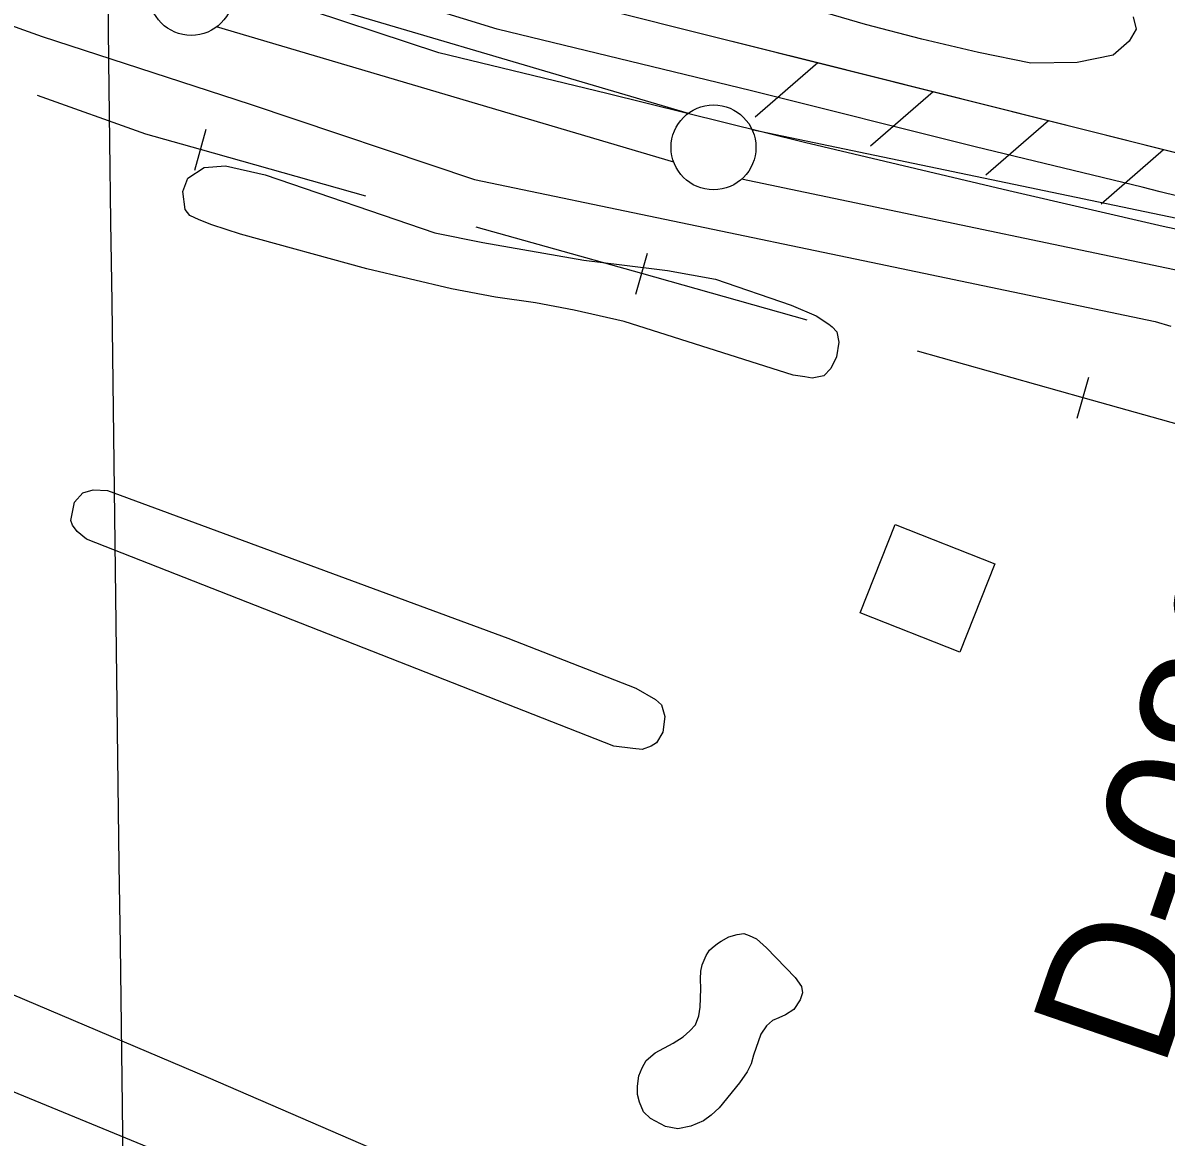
# Model space of a CAD drawing. Extents: x 3734862 to 3772949, y 391520 to 417239.
# Drawn here: x 3752181 to 3752854, y 401975 to 402631 of the extents above; entities that cross this region are included whole.
import ezdxf

# ---------------------------------------------------------------- set-up
doc = ezdxf.new("R2010")
doc.units = 0
for name, color, linetype in [('V-BLDG-OTLN', 7, 'Continuous'), ('V-FLOD-BASE', 7, 'Continuous'), ('V-GRID-MAJR', 7, 'Continuous'), ('V-LEVE-TOET', 7, 'Continuous'), ('V-RAIL-TRAK', 7, 'Continuous'), ('V-RIVR-EDGE', 7, 'Continuous'), ('V-RIVR-RANG-IDEN', 7, 'Continuous'), ('V-ROAD-CNTR', 7, 'Continuous'), ('V-RRAP-FSHR', 7, 'Continuous'), ('V-SITE-VEGE', 7, 'Continuous'), ('V-SURV-LINE', 7, 'Continuous'), ('V-TOPO-SHOR', 7, 'Continuous')]:
    doc.layers.add(name, color=color, linetype=linetype)

msp = doc.modelspace()

# ---------------------------------------------------------------- linework, layer by layer
at = {"layer": 'V-BLDG-OTLN'}
msp.add_lwpolyline([(3752732.727, 402260.809), (3752674.029, 402284.06200000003), (3752694.648, 402336.118), (3752753.346, 402312.867)], close=True, dxfattribs=at)
at = {"layer": 'V-FLOD-BASE'}
msp.add_lwpolyline([(3752901.906, 402501.141), (3752852.488, 402511.474), (3752761.589, 402532.547), (3752641.325, 402561.004), (3752524.898, 402589.791), (3752425.998, 402613.788), (3752333.123, 402644.309), (3752195.557, 402692.68700000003), (3752090.98, 402731.955), (3751969.906, 402775.778), (3751856.863, 402815.39900000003), (3751717.507, 402863.48600000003), (3751574.722, 402916.63300000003), (3751447.2090000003, 402962.13), (3751280.498, 403019.691), (3751131.006, 403075.018), (3750994.524, 403120.34), (3750863.22, 403162.94), (3750739.92, 403202.62), (3750591.639, 403248.229)], dxfattribs=at)
at = {"layer": 'V-GRID-MAJR'}
msp.add_spline([(3752303.869, 397025.235), (3752225.4590000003, 403082.159), (3752147.005, 409142.456), (3752068.551, 415202.757), (3752068.507, 415206.125)], degree=3, dxfattribs=at)
at = {"layer": 'V-LEVE-TOET'}
for points in [[(3752861.218, 402529.355), (3752850.71, 402531.851), (3752840.253, 402534.569), (3752741.869, 402558.317), (3752609.978, 402591.423), (3752460.3370000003, 402627.777), (3752363.634, 402657.457), (3752236.869, 402703.99), (3752080.183, 402760.205), (3751946.219, 402807.88300000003), (3751849.412, 402842.942), (3751709.2490000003, 402893.065), (3751566.223, 402945.441), (3751431.9990000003, 402993.37), (3751227.568, 403066.101), (3751094.669, 403111.748), (3750935.502, 403163.559), (3750781.54, 403211.365), (3750723, 403229.47000000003), (3750636.605, 403256.27), (3750508.392, 403298.162)], [(3750608.5640000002, 403181.13300000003), (3750766.458, 403128.786), (3750887.96, 403089.329), (3751145.238, 403001.202), (3751302.971, 402943.982), (3751474.694, 402879.083), (3751706.804, 402793.295), (3751826.536, 402752.521), (3752003.8370000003, 402690.80700000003), (3752192.27, 402623.407), (3752314.806, 402583.45900000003), (3752446.914, 402539.076), (3752680.617, 402490.492), (3752847.921, 402455.50200000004), (3752857.114, 402452.829)]]:
    msp.add_lwpolyline(points, dxfattribs=at)
at = {"layer": 'V-RAIL-TRAK'}
for points in [[(3752285.4790000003, 402556.755), (3752253.4020000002, 402565.766), (3752189.447, 402588.667)], [(3752282.098, 402544.721), (3752288.86, 402568.789)], [(3752382.9560000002, 402529.371), (3752285.4790000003, 402556.755)], [(3752545.417, 402483.732), (3752447.94, 402511.115)], [(3752542.036, 402471.69800000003), (3752548.798, 402495.766)], [(3752642.893, 402456.348), (3752545.417, 402483.732)], [(3752805.355, 402410.70900000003), (3752707.878, 402438.092)], [(3752801.974, 402398.675), (3752808.735, 402422.743)], [(3752902.8310000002, 402383.325), (3752805.355, 402410.70900000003)]]:
    msp.add_lwpolyline(points, dxfattribs=at)
at = {"layer": 'V-RIVR-EDGE'}
msp.add_spline([(3749600.741633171, 403572.2834560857), (3749634.6874912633, 403563.7077518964), (3749651.2585526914, 403560.4318180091), (3749673.094388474, 403560.37782426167), (3749692.5010206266, 403559.1167278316), (3749709.0740818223, 403556.6495286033), (3749738.1675319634, 403548.08582302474), (3749762.8189407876, 403541.9593201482), (3749785.455512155, 403538.6683879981), (3749810.9166555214, 403532.94425268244), (3749827.892084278, 403529.66731891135), (3749844.871512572, 403528.00785445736), (3749861.8509408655, 403526.3483900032), (3749878.8333688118, 403525.9020275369), (3749897.831634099, 403523.02446167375), (3749967.3568177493, 403512.3389310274), (3749992.0182254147, 403510.256101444), (3750015.0591641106, 403506.9641694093), (3750032.0365926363, 403504.49597029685), (3750055.4818986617, 403501.20303837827), (3750077.7131028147, 403497.50873878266), (3750095.500265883, 403495.44290723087), (3750108.8453876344, 403495.8142783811), (3750123.4076109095, 403497.8001191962), (3750137.161099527, 403499.7879597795), (3750146.4615481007, 403499.7649624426), (3750156.1633643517, 403498.5278632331), (3750172.3280586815, 403494.44419457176), (3750186.068548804, 403491.1752598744), (3750207.4890185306, 403486.67422538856), (3750241.8542422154, 403484.1630312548), (3750261.6662415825, 403483.30530226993), (3750286.732016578, 403481.22147280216), (3750304.114812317, 403479.1566411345), (3750313.410261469, 403477.11180715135), (3750323.104078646, 403472.63976930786), (3750334.8057340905, 403462.50158943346), (3750345.714653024, 403458.8352865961), (3750367.9438574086, 403454.332252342), (3750390.9797966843, 403449.0184836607), (3750395.4218380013, 403446.58128095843), (3750399.8578800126, 403441.7178742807), (3750408.7309639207, 403432.3954282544), (3750412.368270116, 403431.57769463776), (3750418.029412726, 403431.5636962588), (3750426.9214944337, 403429.9242294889), (3750443.086188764, 403425.8405608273), (3750464.9050265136, 403418.91232248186), (3750486.7218644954, 403411.1753494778), (3750511.362274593, 403400.60080597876), (3750544.081032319, 403386.36695883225), (3750565.898870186, 403379.0343531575), (3750585.698870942, 403373.3242162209), (3750609.5415451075, 403367.19971311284), (3750629.339546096, 403360.6808415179), (3750661.2615677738, 403351.30140209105), (3750680.2568334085, 403347.21073424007), (3750692.386853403, 403346.7763703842), (3750703.3047712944, 403346.7493735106), (3750719.8988300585, 403352.77388819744), (3750749.444641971, 403363.61881454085), (3750767.251802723, 403369.64032957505), (3750779.799188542, 403374.4617411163), (3750796.7876157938, 403376.44158262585), (3750806.8977989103, 403376.82095284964), (3750813.7720435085, 403376.803954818), (3750831.155839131, 403375.14349047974), (3750851.3642067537, 403371.0498229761), (3750874.397146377, 403364.5229523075), (3750895.003882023, 403358.00208094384), (3750924.495700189, 403347.011171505), (3750966.104539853, 403330.32912292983), (3750989.1254808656, 403318.94984430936), (3751009.3228497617, 403310.40813618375), (3751046.093279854, 403299.39922882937), (3751067.1133817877, 403296.5166635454), (3751095.0037287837, 403291.99963091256), (3751115.2090967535, 403286.6928614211), (3751143.498811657, 403280.1529922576), (3751157.2483007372, 403280.5233635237), (3751160.0798719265, 403280.9207316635), (3751166.5487493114, 403280.50036618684), (3751174.625097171, 403276.03232788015), (3751183.5181787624, 403274.7972284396), (3751198.878137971, 403272.33302886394), (3751210.192424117, 403269.07009347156), (3751229.9954245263, 403264.5730585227), (3751244.5406497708, 403259.6846547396), (3751267.572589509, 403252.7534167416), (3751284.951385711, 403249.07111575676), (3751304.3470191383, 403243.36197870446), (3751325.7754879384, 403242.095882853), (3751339.926344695, 403241.2521522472), (3751350.4358957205, 403239.6086859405), (3751362.5599164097, 403236.748118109), (3751373.0594685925, 403231.0609785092), (3751385.9772256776, 403222.13290097), (3751398.8999821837, 403215.22666007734), (3751411.0170036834, 403209.5355209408), (3751428.7951677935, 403203.83038342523), (3751447.78843366, 403198.9309809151), (3751467.1960656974, 403198.0742518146), (3751481.3439228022, 403196.0174192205), (3751496.2945152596, 403191.5323828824), (3751520.528558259, 403180.15010460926), (3751539.104458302, 403169.994926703), (3751546.7834380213, 403168.3584595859), (3751556.8916213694, 403167.9290951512), (3751564.1682335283, 403167.102362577), (3751573.462682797, 403164.65316126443), (3751580.7342955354, 403161.8045920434), (3751597.298357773, 403155.6980868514), (3751615.08052142, 403151.610418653), (3751634.0767869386, 403147.9241181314), (3751652.669685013, 403144.6431848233), (3751682.584868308, 403141.3342547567), (3751700.7713992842, 403137.2455866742), (3751726.2265433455, 403129.0952473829), (3751762.9939737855, 403116.8732380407), (3751788.850485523, 403107.5087968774), (3751826.8290181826, 403094.4750532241), (3751852.686529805, 403085.5149793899), (3751875.3171018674, 403079.7978432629), (3751903.5998175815, 403070.42740279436), (3751929.05896118, 403063.8945328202), (3751952.4982678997, 403058.1753969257), (3751978.359779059, 403050.8327924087), (3752011.492902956, 403040.6416186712), (3752051.8916402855, 403025.1756717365), (3752090.2745402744, 403012.14092819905), (3752121.7861953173, 403000.3362846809), (3752173.49121972, 402978.3724637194), (3752203.786773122, 402965.35771786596), (3752242.566041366, 402949.0870358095), (3752280.941942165, 402933.22172096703), (3752346.7928239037, 402908.39233275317), (3752379.1132136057, 402896.58568946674), (3752400.117317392, 402887.23324691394), (3752439.2969534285, 402869.3440956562), (3752480.094058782, 402851.45094486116), (3752503.5203670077, 402840.4750336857), (3752518.0505939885, 402829.5211199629), (3752525.7225745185, 402825.05408154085), (3752549.5582494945, 402816.0990071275), (3752583.0927410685, 402804.6937315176), (3752615.414130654, 402793.2914555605), (3752664.2915834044, 402772.54773577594), (3752692.571299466, 402761.96419331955), (3752721.657750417, 402750.56991643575), (3752763.27558904, 402737.52717382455), (3752785.503793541, 402732.6197722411), (3752881.2778576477, 402707.7163925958), (3752922.093960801, 402697.5062210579), (3752945.530267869, 402690.57398317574), (3752959.268758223, 402686.49631381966), (3752986.7437391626, 402677.5322404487), (3753008.5565776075, 402668.1777981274), (3753044.5162732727, 402656.3621558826), (3753077.652396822, 402647.3840841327), (3753107.966948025, 402642.05231753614), (3753140.703703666, 402635.09708231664), (3753203.350643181, 402622.81108038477), (3753235.6790319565, 402614.23937573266), (3753280.536808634, 402603.2104706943), (3753302.769012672, 402599.92053842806), (3753320.1588076, 402600.68627806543), (3753336.332500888, 402600.2419153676), (3753350.081989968, 402600.61228663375), (3753360.9989079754, 402600.18092243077), (3753377.9753366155, 402597.308355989), (3753395.3541328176, 402593.62605500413), (3753435.7618691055, 402581.7994140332), (3753478.9951772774, 402567.94393722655), (3753528.6953630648, 402552.8593602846), (3753582.024855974, 402533.7221110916), (3753643.0323287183, 402512.5440274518), (3753679.791760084, 402497.08707947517), (3753709.2835782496, 402486.0961700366), (3753744.8389065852, 402474.2815276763), (3753768.272214, 402466.13618780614), (3753792.9146238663, 402456.3703789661), (3753824.829646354, 402444.1603682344), (3753868.0519558, 402425.8568508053), (3753874.921200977, 402423.8180161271), (3753901.588447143, 402415.2603098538), (3753930.679897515, 402405.88786961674), (3753950.064532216, 402395.7306919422), (3753969.4501668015, 402385.97788159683), (3753992.0687402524, 402375.4083375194), (3754015.4990480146, 402366.0498956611), (3754070.025644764, 402340.4397695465), (3754094.2556882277, 402327.4400219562), (3754129.394650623, 402310.7739715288), (3754145.9487140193, 402300.62379304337), (3754162.5067769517, 402292.0910838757), (3754189.5663918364, 402278.67996976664), (3754227.5299262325, 402259.5807161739), (3754257.4161128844, 402244.5451335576), (3754285.275463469, 402227.4927137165), (3754310.7156092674, 402213.276864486), (3754345.4432051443, 402193.78124263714), (3754365.6295753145, 402180.79149388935), (3754382.9893737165, 402169.4262136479), (3754391.0547228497, 402160.5101347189), (3754393.4709279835, 402156.46046212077), (3754413.2549305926, 402144.28044791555), (3754458.4870780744, 402121.1195231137), (3754491.605203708, 402104.86283943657), (3754519.470553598, 402090.2366235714), (3754525.9364313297, 402088.6031561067), (3754533.2180429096, 402089.7982601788), (3754544.126961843, 402086.1319573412), (3754555.4332489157, 402079.6340833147), (3754574.4035174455, 402065.4342322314), (3754590.549213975, 402053.66758431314), (3754603.476969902, 402048.7831800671), (3754613.179786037, 402047.95044818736), (3754625.703174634, 402043.06704382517), (3754637.4118292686, 402035.7594352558), (3754658.407933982, 402023.17205406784), (3754687.490385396, 402010.1603078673), (3754723.029715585, 401991.8757882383), (3754750.4956975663, 401979.27240890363), (3754768.668230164, 401969.52259821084), (3754786.037027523, 401961.79662393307), (3754799.7705184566, 401955.6971179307), (3754813.0986421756, 401949.1942444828), (3754861.5607288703, 401924.0034839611), (3754878.9275264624, 401915.46877502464), (3754906.3925085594, 401902.4610283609), (3754932.650387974, 401891.8824853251), (3754960.9291041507, 401880.8945755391), (3754991.6280249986, 401867.4744624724), (3755029.1891918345, 401849.1849434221), (3755060.291480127, 401835.3594631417), (3755090.983401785, 401819.10877876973), (3755126.518732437, 401799.20678982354), (3755151.1471439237, 401783.7798383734), (3755175.7695561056, 401765.92668294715), (3755218.5615012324, 401737.1106148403), (3755250.454526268, 401716.0045228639), (3755279.9353457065, 401700.56557280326), (3755306.187225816, 401687.56082579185), (3755332.0307390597, 401672.93960934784), (3755361.5055591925, 401655.07445531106), (3755376.0397857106, 401645.73801090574), (3755399.8634620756, 401631.9305285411), (3755422.074668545, 401620.14888235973), (3755432.571221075, 401613.24864077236), (3755446.289713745, 401601.08362483), (3755457.986369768, 401588.9236083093), (3755473.3313307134, 401580.3938987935), (3755501.1946808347, 401564.95894826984), (3755536.7190127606, 401540.6089187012), (3755576.2780190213, 401512.609584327), (3755599.6853294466, 401493.9506938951), (3755652.9748269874, 401458.63875153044), (3755710.697366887, 401417.2503004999), (3755726.8530622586, 401409.52732587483), (3755737.76398096, 401406.6697576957), (3755748.665900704, 401400.1728835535), (3755764.400230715, 401385.5766642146), (3755778.5240905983, 401373.8150157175), (3755797.9007262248, 401360.4228994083), (3755821.726402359, 401347.42415170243), (3755837.878098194, 401338.0837077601), (3755853.6234269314, 401327.93552904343), (3755871.3775938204, 401312.5255756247), (3755891.152597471, 401296.7062554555), (3755903.660987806, 401285.75734115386), (3755921.8325205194, 401275.6031631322), (3755933.139807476, 401269.50965643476), (3755943.2259933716, 401260.1842107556), (3755955.734383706, 401249.2352964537), (3755970.2686102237, 401239.8988520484), (3755990.864347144, 401228.9299400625), (3756011.051717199, 401216.3445586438), (3756031.6404549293, 401202.54507535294), (3756042.52737641, 401189.98269127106), (3756050.980094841, 401174.19136785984), (3756051.3454666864, 401158.42004213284), (3756049.2916337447, 401145.48528701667), (3756046.8564308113, 401141.85198035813), (3756042.4023908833, 401139.43677510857), (3756036.743248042, 401140.2595081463), (3756032.7165727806, 401147.1437515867), (3756032.7345706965, 401154.42236351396), (3756029.1112628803, 401160.9012397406), (3756025.4809558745, 401164.54954466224), (3756020.6335473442, 401166.58337991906), (3756007.297424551, 401169.8513147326), (3756000.425179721, 401170.6770474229), (3755995.9791388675, 401171.4967808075), (3755991.1277308, 401171.9131467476), (3755983.443751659, 401171.5277772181), (3755976.9718746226, 401170.7350407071), (3755966.8676908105, 401172.78187445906), (3755956.774505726, 401179.2767488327), (3755952.334464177, 401182.5226861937), (3755945.0648512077, 401186.17999007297), (3755939.810075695, 401187.00172322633), (3755935.766402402, 401187.0117220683), (3755931.720729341, 401186.2129862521), (3755929.6938932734, 401184.1961490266), (3755928.881159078, 401182.58067947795), (3755928.468792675, 401179.34674072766), (3755936.120775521, 401166.7923557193), (3755937.9349417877, 401164.383170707)], degree=3, dxfattribs=at)
at = {"layer": 'V-ROAD-CNTR'}
msp.add_lwpolyline([(3749678.7526033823, 403035.2229038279), (3750740.797479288, 402594.22578582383), (3751717.5295258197, 402190.407593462), (3752553.81285325, 401846.3422815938), (3752868.250224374, 401715.811542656), (3753089.4017820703, 401607.551759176), (3753356.965246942, 401438.173097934), (3753527.8079052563, 401304.61136505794), (3753858.1252446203, 401035.9939022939), (3754306.0973486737, 400665.85964256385)], dxfattribs=at)
at = {"layer": 'V-RRAP-FSHR'}
for p, q in [((3752649.153, 402607.762), (3752612.252, 402575.782)), ((3752717.0470000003, 402590.72500000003), (3752680.146, 402558.745)), ((3752784.941, 402573.688), (3752748.04, 402541.708)), ((3752852.835, 402556.65), (3752815.934, 402524.67))]:
    msp.add_line(p, q, dxfattribs=at)
for points in [[(3755894.546, 400912.586), (3755174.157, 401533.818), (3754556.14, 402011.759), (3754536.343, 402024.257), (3753972.213, 402338.011), (3753351.9790000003, 402548.257), (3753283.1550000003, 402552.759), (3752993.39, 402535.315), (3752867.103, 402553.07), (3752381.505, 402674.92600000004), (3751883.12, 402847.336), (3750951.077, 403175.42600000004), (3750286.0270000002, 403385.368), (3750165.8880000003, 403401.909), (3749865.848, 403433.856), (3749516.0500000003, 403497.739), (3749101.867, 403567.705)], [(3752649.153, 402607.762), (3752581.258, 402624.8)], [(3752717.0470000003, 402590.72500000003), (3752649.1520000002, 402607.76300000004)], [(3752784.941, 402573.688), (3752717.046, 402590.72500000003)], [(3752852.835, 402556.65), (3752784.94, 402573.688)], [(3752921.853, 402545.373), (3752867.103, 402553.07), (3752852.8340000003, 402556.651)]]:
    msp.add_lwpolyline(points, dxfattribs=at)
at = {"layer": 'V-SITE-VEGE'}
msp.add_lwpolyline([(3752834.951, 402634.913), (3752836.63, 402627.628), (3752832.5300000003, 402620.62), (3752823.062, 402612.35000000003), (3752801.963, 402608.094), (3752774.6350000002, 402607.572), (3752743.7060000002, 402613.91000000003), (3752710.44, 402621.744), (3752677.1580000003, 402630.348), (3752644.239, 402640.112)], dxfattribs=at)
for points in [[(3752634.574, 402423.94800000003), (3752535.021, 402455.536), (3752505.632, 402462.289), (3752482.836, 402466.469), (3752459.286, 402469.868), (3752433.395, 402474.76300000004), (3752383.504, 402486.512), (3752309.188, 402507.033), (3752292.145, 402512.481), (3752284.774, 402515.42), (3752279.332, 402518.011), (3752276.572, 402521.423), (3752275.21, 402532.177), (3752278.142, 402539.935), (3752287.645, 402546.275), (3752300.333, 402547.289), (3752323.534, 402541.958), (3752423.524, 402507.685), (3752451.737, 402502.065), (3752511.2290000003, 402491.655), (3752533.61, 402489.005), (3752560.625, 402485.673), (3752588.83, 402480.438), (3752633.401, 402465.121), (3752648.15, 402458.86), (3752655.56, 402453.996), (3752657.514, 402452.493), (3752660.2660000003, 402449.466), (3752661.538, 402443.328), (3752660.162, 402434.835), (3752656.832, 402427.841), (3752652.679, 402423.526), (3752645.773, 402422.238), (3752641.525, 402422.92600000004)], [(3752529.035, 402205.549), (3752218.306, 402327.416), (3752212.828, 402331.93200000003), (3752210.061, 402335.728), (3752209.24, 402338.407), (3752211.343, 402349.229), (3752216.242, 402354.711), (3752222.367, 402356.37), (3752230.846, 402356.147), (3752466.6010000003, 402269.03500000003), (3752541.855, 402239.677), (3752553.535, 402232.97000000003), (3752557.057, 402229.957), (3752559.114, 402223.068), (3752557.752, 402213.799), (3752554.02, 402207.567), (3752550.9790000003, 402205.586), (3752545.628, 402203.559), (3752540.225, 402204.224)]]:
    msp.add_lwpolyline(points, close=True, dxfattribs=at)
at = {"layer": 'V-SURV-LINE'}
for points in [[(3752303.5053444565, 402657.7491293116), (3752572.809355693, 402578.1351007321)], [(3752564.287230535, 402549.37099633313), (3752294.9839825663, 402628.9847992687)], [(3752610.3564943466, 402568.67599133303), (3752923.592491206, 402503.15836205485)], [(3752917.4301563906, 402473.79808172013), (3752604.1943341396, 402539.3156744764)]]:
    msp.add_lwpolyline(points, dxfattribs=at)
for centre in [(3752280.08206, 402649.03197), (3752587.7107700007, 402558.08754)]:
    msp.add_circle(centre, 25, dxfattribs=at)
at = {"layer": 'V-TOPO-SHOR'}
for points in [[(3751907.383, 402172.153), (3752073.4820000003, 402102.197), (3752290.043, 402010.369), (3752470.927, 401932.227), (3752581.251, 401893.537)], [(3752586.9420000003, 402086.692), (3752589.969, 402089.315), (3752592.25, 402090.64), (3752596.8170000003, 402093.292), (3752601.665, 402094.669), (3752605.501, 402095.254), (3752608.602, 402094.032), (3752612.9990000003, 402092.064), (3752618.9990000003, 402086.792), (3752635.748, 402069.417), (3752639.44, 402064.102), (3752640.026, 402060.266), (3752638.824, 402056.14), (3752635.0840000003, 402050.42600000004), (3752630.015, 402047.249), (3752626.2, 402045.637), (3752622.3850000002, 402044.026), (3752618.8540000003, 402040.88), (3752615.614, 402035.944), (3752611.235, 402023.55), (3752609.796, 402018.393), (3752607.576, 402013.734), (3752603.0840000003, 402007.235), (3752591.052, 401992.641), (3752586.264, 401988.189), (3752581.707, 401985.025), (3752574.332, 401981.805), (3752566.671, 401980.12), (3752559.4620000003, 401981.521), (3752550.651, 401986.22500000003), (3752546.469, 401990.24700000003), (3752544.055, 401995.844), (3752542.941, 402000.44), (3752542.846, 402005.31), (3752543.756, 402011.483), (3752545.718, 402016.13800000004), (3752547.9420000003, 402020.541), (3752553.242, 402025.004), (3752563.906, 402030.59500000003), (3752569.735, 402034.29600000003), (3752573.769, 402037.96400000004), (3752577.038, 402041.36100000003), (3752578.985, 402046.784), (3752579.913, 402051.931), (3752580.218, 402062.71), (3752580.106, 402068.608), (3752580.2800000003, 402072.97000000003), (3752580.974, 402076.831), (3752583.436, 402082.264), (3752585.426, 402085.381), (3752586.9420000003, 402086.692)]]:
    msp.add_lwpolyline(points, dxfattribs=at)

# ---------------------------------------------------------------- texts
at = {"layer": 'V-RIVR-RANG-IDEN'}
msp.add_text('D-080', height=83.00000000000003, rotation=71.10132571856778, dxfattribs=at).set_placement((3752852.11508651, 402013.6797801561))

doc.saveas('drawing.dxf')
